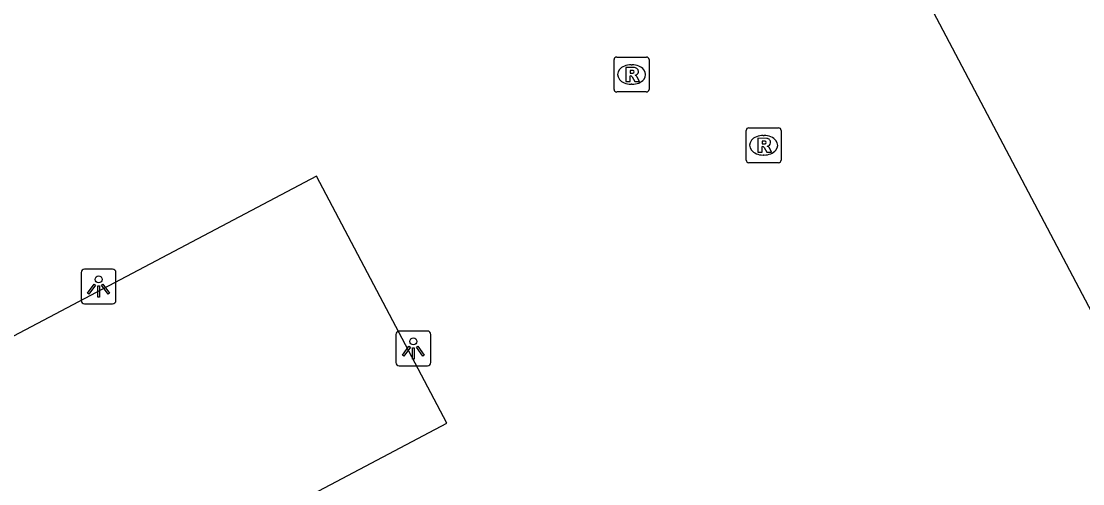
# Model space of a CAD drawing. Extents: x 162880 to 165536, y 384011 to 385179.
# Drawn here: x 163042.88 to 163073.26, y 384140.94 to 384154.18 of the extents above; entities that cross this region are included whole.
import ezdxf

# ---------------------------------------------------------------- set-up
doc = ezdxf.new("R2010")
doc.units = 0
for name, color, linetype in [('IMGEO_Lichtpunt', 7, 'Continuous'), ('IMGEO_Pand', 7, 'Continuous'), ('IMGEO_Rijbaan_lokaal_open', 7, 'Continuous'), ('IMGEO_Rioolput', 7, 'Continuous')]:
    doc.layers.add(name, color=color, linetype=linetype)

msp = doc.modelspace()

# ---------------------------------------------------------------- linework, layer by layer
at = {"layer": 'IMGEO_Lichtpunt'}
for p, q in [((163044.594, 384146.992), (163044.594, 384146.185)), ((163044.594, 384146.992), (163044.594, 384146.185)), ((163045.496, 384147.087), (163044.688, 384147.087)), ((163045.496, 384147.087), (163044.688, 384147.087)), ((163045.59, 384146.185), (163045.59, 384146.992)), ((163045.59, 384146.185), (163045.59, 384146.992)), ((163044.688, 384146.091), (163045.496, 384146.091)), ((163044.688, 384146.091), (163045.496, 384146.091)), ((163053.602, 384145.218), (163053.602, 384144.411)), ((163053.602, 384145.218), (163053.602, 384144.411)), ((163054.504, 384145.313), (163053.696, 384145.313)), ((163054.504, 384145.313), (163053.696, 384145.313)), ((163054.598, 384144.411), (163054.598, 384145.218)), ((163054.598, 384144.411), (163054.598, 384145.218)), ((163053.696, 384144.317), (163054.504, 384144.317)), ((163053.696, 384144.317), (163054.504, 384144.317))]:
    msp.add_line(p, q, dxfattribs=at)
for points in [[(163044.968, 384146.656), (163045.007, 384146.628), (163044.819, 384146.366), (163044.781, 384146.393), (163044.968, 384146.656)], [(163045.07, 384146.608), (163045.117, 384146.608), (163045.117, 384146.286), (163045.07, 384146.286), (163045.07, 384146.608)], [(163045.18, 384146.628), (163045.218, 384146.655), (163045.405, 384146.393), (163045.366, 384146.365), (163045.18, 384146.628)], [(163053.976, 384144.882), (163054.015, 384144.854), (163053.827, 384144.592), (163053.789, 384144.619), (163053.976, 384144.882)], [(163054.078, 384144.834), (163054.125, 384144.834), (163054.125, 384144.512), (163054.078, 384144.512), (163054.078, 384144.834)], [(163054.188, 384144.854), (163054.226, 384144.881), (163054.413, 384144.619), (163054.374, 384144.591), (163054.188, 384144.854)]]:
    msp.add_lwpolyline(points, dxfattribs=at)
for centre in [(163045.093, 384146.79), (163054.101, 384145.016)]:
    msp.add_circle(centre, 0.0994, dxfattribs=at)
for centre, start, end in [((163044.688, 384146.992), 90, 180), ((163044.688, 384146.992), 90, 180), ((163045.496, 384146.992), 0, 90), ((163045.496, 384146.992), 0, 90), ((163044.688, 384146.185), 180, 270), ((163044.688, 384146.185), 180, 270), ((163045.496, 384146.185), 270, 0), ((163045.496, 384146.185), 270, 360), ((163053.696, 384145.218), 90, 180), ((163053.696, 384145.218), 90, 180), ((163054.504, 384145.218), 0, 90), ((163054.504, 384145.218), 0, 90), ((163053.696, 384144.411), 180, 270), ((163053.696, 384144.411), 180, 270), ((163054.504, 384144.411), 270, 0), ((163054.504, 384144.411), 270, 360)]:
    msp.add_arc(centre, 0.0946, start, end, dxfattribs=at)
at = {"layer": 'IMGEO_Pand'}
msp.add_lwpolyline([(163074.422, 384144.138), (163067.808, 384156.669), (163094.565, 384170.805)], dxfattribs=at)
at = {"layer": 'IMGEO_Rijbaan_lokaal_open'}
msp.add_lwpolyline([(163083.846, 384127.811), (163085.723, 384124.303), (163069.383, 384115.626), (163064.419, 384125.025), (163037.943, 384111.038), (163028.579, 384128.68), (163055.056, 384142.674), (163051.325, 384149.746), (163023.084, 384134.835), (163008.947, 384127.352), (163006.143, 384132.639), (162979.608, 384118.518), (162978.67, 384120.283)], dxfattribs=at)
at = {"layer": 'IMGEO_Rioolput'}
for p, q in [((163059.844, 384152.229), (163059.844, 384153.081)), ((163059.919, 384153.155), (163060.771, 384153.155)), ((163060.332, 384152.935), (163060.357, 384152.935)), ((163060.845, 384153.081), (163060.845, 384152.229)), ((163060.355, 384152.375), (163060.33, 384152.375)), ((163060.771, 384152.155), (163059.919, 384152.155)), ((163063.698, 384151.13), (163064.55, 384151.13)), ((163063.623, 384150.204), (163063.623, 384151.056)), ((163064.111, 384150.91), (163064.136, 384150.91)), ((163064.624, 384151.056), (163064.624, 384150.204)), ((163064.134, 384150.35), (163064.109, 384150.35)), ((163064.55, 384150.13), (163063.698, 384150.13))]:
    msp.add_line(p, q, dxfattribs=at)
for points in [[(163059.844, 384152.229), (163059.844, 384153.081)], [(163059.919, 384153.155), (163060.771, 384153.155)], [(163060.845, 384153.081), (163060.845, 384152.229)], [(163060.433, 384152.853), (163060.181, 384152.855), (163060.181, 384152.455)], [(163060.359, 384152.774), (163060.305, 384152.774), (163060.305, 384152.693)], [(163060.305, 384152.693), (163060.357, 384152.693)], [(163060.181, 384152.455), (163060.305, 384152.455), (163060.305, 384152.617), (163060.316, 384152.617)], [(163060.363, 384152.588), (163060.434, 384152.455), (163060.574, 384152.455), (163060.509, 384152.581)], [(163060.771, 384152.155), (163059.919, 384152.155)], [(163063.698, 384151.13), (163064.55, 384151.13)], [(163063.623, 384150.204), (163063.623, 384151.056)], [(163064.212, 384150.828), (163063.96, 384150.83), (163063.96, 384150.43)], [(163064.624, 384151.056), (163064.624, 384150.204)], [(163063.96, 384150.43), (163064.084, 384150.43), (163064.084, 384150.592), (163064.095, 384150.592)], [(163064.138, 384150.749), (163064.084, 384150.749), (163064.084, 384150.668)], [(163064.084, 384150.668), (163064.136, 384150.668)], [(163064.142, 384150.563), (163064.213, 384150.43), (163064.353, 384150.43), (163064.288, 384150.556)], [(163064.55, 384150.13), (163063.698, 384150.13)]]:
    msp.add_lwpolyline(points, dxfattribs=at)
for centre, radius, start, end in [((163059.921, 384153.079), 0.0765, 91.552, 178.448), ((163059.921, 384153.079), 0.0765, 91.552, 178.448), ((163060.769, 384153.079), 0.0765, 1.552, 88.448), ((163060.769, 384153.079), 0.0765, 1.552, 88.448), ((163060.341, 384152.882), 0.19, 274.7715, 282.9687), ((163060.365, 384152.678), 0.0964, 77.0061, 93.1865), ((163060.379, 384152.735), 0.0378, 276.6634, 79.6772), ((163060.432, 384152.743), 0.109, 350.3612, 89.416), ((163060.43, 384152.743), 0.112, 277.5842, 350.9817), ((163060.414, 384152.528), 0.108, 29.5134, 73.7905), ((163060.315, 384152.564), 0.0533, 26.0293, 88.6989), ((163059.921, 384152.231), 0.0765, 181.552, 268.448), ((163059.921, 384152.231), 0.0765, 181.552, 268.448), ((163060.769, 384152.231), 0.0765, 271.552, 358.448), ((163060.769, 384152.231), 0.0765, 271.552, 358.448), ((163063.7, 384151.054), 0.0765, 91.552, 178.448), ((163063.7, 384151.054), 0.0765, 91.552, 178.448), ((163064.548, 384151.054), 0.0765, 1.552, 88.448), ((163064.548, 384151.054), 0.0765, 1.552, 88.448), ((163064.211, 384150.718), 0.109, 350.3612, 89.416), ((163064.094, 384150.539), 0.0533, 26.0293, 88.6989), ((163064.12, 384150.857), 0.19, 274.7715, 282.9687), ((163064.144, 384150.653), 0.0964, 77.0061, 93.1865), ((163064.158, 384150.71), 0.0378, 276.6634, 79.6772), ((163064.209, 384150.718), 0.112, 277.5842, 350.9817), ((163064.193, 384150.503), 0.108, 29.5134, 73.7905), ((163063.7, 384150.206), 0.0765, 181.552, 268.448), ((163063.7, 384150.206), 0.0765, 181.552, 268.448), ((163064.548, 384150.206), 0.0765, 271.552, 358.448), ((163064.548, 384150.206), 0.0765, 271.552, 358.448)]:
    msp.add_arc(centre, radius, start, end, dxfattribs=at)
for centre, major_axis, ratio, start_param, end_param in [((163060.331, 384152.655), (-0.387, 0.002), 0.722429, 4.712389, 7.853982), ((163060.356, 384152.655), (-0.39, 0.002), 0.717154, 1.570796, 4.712389), ((163064.11, 384150.63), (-0.387, 0.002), 0.722429, 4.712389, 7.853982), ((163064.135, 384150.63), (-0.39, 0.002), 0.717154, 1.570796, 4.712389)]:
    msp.add_ellipse(centre, major_axis=major_axis, ratio=ratio, start_param=start_param, end_param=end_param, dxfattribs=at)

doc.saveas('drawing.dxf')
